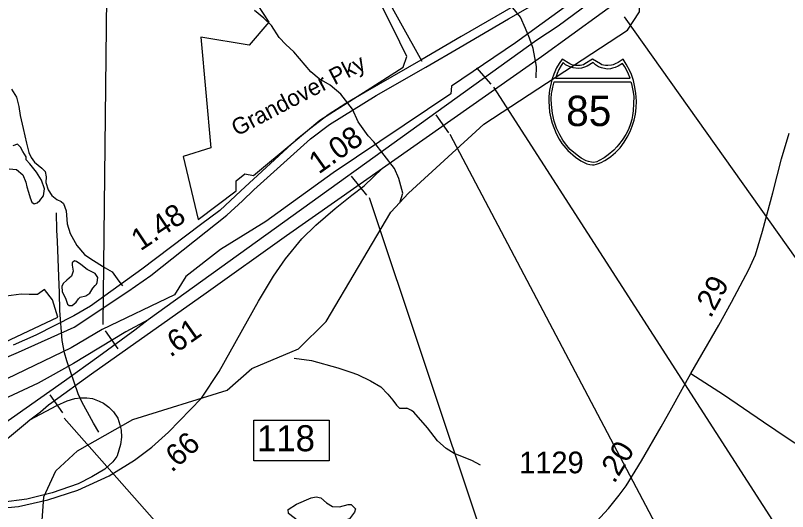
# Model space of a CAD drawing. Extents: x 1662474 to 1856135, y 779280 to 917889.
# Drawn here: x 1738952 to 1743402, y 814574 to 817434 of the extents above; entities that cross this region are included whole.
import ezdxf

# ---------------------------------------------------------------- set-up
doc = ezdxf.new("R2010")
doc.units = 0
for name, color, linetype in [('Exist Boundary Political City Limit New', 7, 'Continuous'), ('Exist Boundary Political City Limit New Hole', 7, 'Continuous'), ('Exist Hydrographic Misc Water Feature', 7, 'Continuous'), ('Exist Hydrographic Pond Under 1500 Sq Ft', 7, 'Continuous'), ('Exist Road Non-System Type 51', 7, 'Continuous'), ('Exist Road Primary Interstate Divided Center Attributed', 7, 'Continuous'), ('Exist Road Primary Interstate Interchange CELL', 7, 'Continuous'), ('Exist Road Primary Interstate Mileage Hundredths English Label', 7, 'Continuous'), ('Exist Road Primary Interstate Ramp 1 Lane Attributed', 7, 'Continuous'), ('Exist Road Primary Interstate Shield CELL', 7, 'Continuous'), ('Exist Road Primary Interstate Shield Number Label', 7, 'Continuous'), ('Exist Road Primary Interstate Structure Ovrhead Sign CELL', 7, 'Continuous'), ('Exist Road Primary NC Structure Ovrhead Sign CELL', 7, 'Continuous'), ('Exist Road Primary NC Structure Ovrhead Sign Number Label', 7, 'Continuous'), ('Exist Road Secondary Mileage Hundredths English Label', 7, 'Continuous'), ('Exist Road Secondary Mileage Tenths English Label', 7, 'Continuous'), ('Exist Road Secondary Type 51 Attributed', 7, 'Continuous'), ('Exist Road Secondary Type 51 Divided Attributed', 7, 'Continuous'), ('Exist Road Secondary Type 51 Label', 7, 'Continuous'), ('Exist Road Secondary Type 51 Number Label', 7, 'Continuous'), ('Map Preparation Boundary City Limit Buffer Line', 7, 'Continuous')]:
    doc.layers.add(name, color=color, linetype=linetype)

msp = doc.modelspace()

# ---------------------------------------------------------------- linework, layer by layer
at = {"layer": 'Exist Boundary Political City Limit New'}
for points in [[(1742669.2, 819578.2), (1742687.2, 819395.9), (1742731.2, 819160.4), (1742714.8, 819051.9), (1742685.2, 818838.4), (1742637.4, 818491), (1742691.8, 818325.6), (1742617.8, 818202.3), (1742931.1, 818124.1), (1742879.5, 818071.2), (1742548.8, 817815), (1742197.6, 817541.2), (1741834.6, 817275.1), (1741465.2, 817025.8), (1741460.4, 816982.2), (1740782.8, 816527.4), (1740395.5, 816246.8), (1740132.9, 816085.1), (1739933.6, 815929), (1739869.4, 815823.7), (1739452.1, 815623.1), (1739274.2, 815518.6), (1738740.8, 815262.4)], [(1738450.1, 815343.3), (1739195.9, 815694.5), (1739165.9, 815794.2), (1739119.4, 815854.3), (1739079.9, 815826.2), (1739031.2, 815825.4), (1738985, 815827.5), (1738782, 815801.1)]]:
    msp.add_lwpolyline(points, dxfattribs=at)
at = {"layer": 'Exist Boundary Political City Limit New Hole'}
msp.add_lwpolyline([(1740346.4, 817493.9), (1740412.2, 817394.6), (1740299.2, 817262.7), (1740020.5, 817307.6), (1740077.9, 816671.4), (1739918.5, 816621.5), (1740005.1, 816257.5), (1740224.1, 816423.4), (1740223.8, 816480.7), (1740274.2, 816521.2), (1740324.4, 816510.5), (1740552.6, 816701.4), (1740705.8, 816829.3), (1740978.8, 817002.9), (1741187.1, 817135.4), (1741208, 817197.5), (1741126.2, 817361.8), (1741002.6, 817610.1)], dxfattribs=at)
at = {"layer": 'Exist Hydrographic Misc Water Feature'}
for points in [[(1741216.8, 816408.7), (1741650.7, 816806.9), (1742479.7, 817347.9), (1742547.8, 817454.8), (1742541.8, 817714.3), (1742684.8, 817947.7), (1742794.9, 818047.2), (1742870.7, 818180.3), (1742904.8, 818310.9)], [(1741953.1, 817074.3), (1741955.6, 817140.3), (1741936.5, 817242.5), (1741915, 817302.7), (1741891.6, 817358.9), (1741862.1, 817423.1), (1741790.7, 817509.7), (1741705.2, 817574.4), (1741643.5, 817611), (1741605.6, 817639.3), (1741568, 817673.6), (1741530.3, 817723.9), (1741461.2, 817826.6), (1741352.3, 817975.5), (1741271.1, 818092.1), (1741233.8, 818156.4)], [(1741167, 816354), (1741183.6, 816409.8), (1741162.2, 816494), (1741136.8, 816552.4), (1741018.3, 816705.5), (1740984.5, 816739.9), (1740927.3, 816820.4), (1740894, 816892.7), (1740826.8, 816979.4), (1740765.3, 817032), (1740701.5, 817068.6), (1740653.9, 817109.1), (1740556.9, 817224), (1740509.4, 817266.5), (1740471.8, 817306.8), (1740428.4, 817375.3), (1740382.8, 817417.7), (1740329.1, 817462.3)], [(1737368.6, 810568.9), (1737573.6, 811106.4), (1737843.7, 812279.2), (1737911.8, 812445.2), (1738129.7, 812545.8), (1738221.6, 812668.7), (1738326.8, 813152.3), (1738534.8, 813446.8), (1738551.8, 813486.4), (1738563.1, 813539.2), (1738582.9, 813606.1), (1738657.7, 813749.6), (1739010.6, 814087), (1739087.7, 814252.8), (1739116.6, 814659.3), (1739184.7, 814808.9), (1739310.6, 814924.4), (1739628.7, 815105), (1740172.7, 815274.5), (1740314.8, 815399.7), (1740582.8, 815512.3), (1740742.7, 815669.9), (1741115.7, 816299.1), (1741216.8, 816408.7)], [(1739431.8, 815032), (1739402.3, 815084.3), (1739367, 815146.7), (1739337.5, 815203), (1739313.9, 815253.2), (1739269, 815381.7), (1739247.7, 815443.9), (1739234.1, 815490), (1739220.8, 815560.2), (1739208.5, 815732.4), (1739205.4, 815834.4), (1739202.4, 815928.5), (1739194.2, 816132.6), (1739190.9, 816196.6), (1739187.8, 816296.7)], [(1740558.2, 815459.4), (1740658, 815444.5), (1740809.8, 815403.1), (1740885.6, 815378.4), (1740923.6, 815364), (1740999, 815327.3), (1741058.7, 815292.7), (1741098.5, 815250.8), (1741127.8, 815215.6), (1741147.7, 815188.5), (1741165.3, 815171), (1741207.4, 815169.9)], [(1741632.8, 814842.2), (1741583, 814868.7), (1741481.3, 814909.6), (1741433.5, 814937.9), (1741383.9, 814982.4), (1741326.5, 815056.9), (1741247.1, 815147.5), (1741235.2, 815157.6), (1741207.4, 815169.9)]]:
    msp.add_lwpolyline(points, dxfattribs=at)
at = {"layer": 'Exist Hydrographic Pond Under 1500 Sq Ft'}
for points in [[(1739092, 816368.1), (1739113.3, 816393.6), (1739119.7, 816434), (1739102.7, 816485), (1739072.9, 816529.7), (1739034.6, 816578.6), (1739013.3, 816601.9), (1739013.3, 816619), (1738994.2, 816648.7), (1738981.4, 816674.2), (1738964.4, 816691.2), (1738936.8, 816682.7)], [(1738915.5, 816548.8), (1738958, 816546.7), (1738994.2, 816514.8), (1739011.2, 816472.3), (1739017.6, 816446.7), (1739028.2, 816414.9), (1739036.7, 816383), (1739047.4, 816357.5), (1739060.1, 816348.9), (1739077.2, 816353.2), (1739092, 816368.1)], [(1739423.2, 815895.5), (1739427.8, 815922.9), (1739412.5, 815945.8), (1739365.2, 815970.2), (1739328.5, 815999.2), (1739304.1, 816016), (1739293.4, 816019.1), (1739278.2, 816008.4), (1739278.2, 815994.7), (1739284.3, 815959.6), (1739275.1, 815930.6), (1739249.1, 815907.7), (1739227.8, 815889.4), (1739220.1, 815871), (1739221.7, 815842), (1739243, 815797.8), (1739252.2, 815770.3), (1739261.4, 815761.2), (1739279.7, 815762.7), (1739302.6, 815781), (1739314.8, 815800.8), (1739325.5, 815810), (1739357.6, 815817.6), (1739380.5, 815832.9), (1739398.8, 815861.9), (1739412.5, 815877.1), (1739420.2, 815884.8), (1739423.2, 815895.5)], [(1740669.9, 814482.4), (1740583.6, 814519.9), (1740526.1, 814564.2), (1740523.9, 814586.3), (1740572.6, 814617.2), (1740656.6, 814652.6), (1740685.4, 814659.2), (1740711.9, 814652.6), (1740745.1, 814623.9), (1740778.3, 814604), (1740820.3, 814601.8), (1740869, 814615), (1740886.7, 814615), (1740911, 814590.7), (1740906.6, 814570.8), (1740877.9, 814533.2), (1740807.1, 814506.7), (1740727.4, 814486.8), (1740694.3, 814477.9), (1740669.9, 814482.4)]]:
    msp.add_lwpolyline(points, dxfattribs=at)
at = {"layer": 'Exist Road Non-System Type 51'}
for points in [[(1740702.9, 818278.9), (1740863.5, 817936.1), (1741037.8, 817631.4), (1741293.9, 817170.8)], [(1738928.6, 817009.4), (1738958, 816962.9), (1738972.4, 816908.9), (1738980.1, 816857.4), (1738997.1, 816781.5), (1739016, 816697), (1739029.6, 816644.5), (1739042.2, 816615.1), (1739062.8, 816587.9), (1739104.1, 816553.2), (1739123.6, 816534.9), (1739129.6, 816502.8), (1739128.1, 816471), (1739140.4, 816428.8), (1739161.1, 816396.5), (1739191.1, 816372.6), (1739215.5, 816361.1), (1739229.6, 816349.5), (1739244.1, 816307.2), (1739249.6, 816232.7), (1739267.1, 816176.2), (1739305.8, 816107.2), (1739349.6, 816055), (1739387.4, 816030.1), (1739468.5, 815979.9), (1739508.6, 815955.9), (1739547.5, 815902), (1739569.2, 815874.4)]]:
    msp.add_lwpolyline(points, dxfattribs=at)
at = {"layer": 'Exist Road Primary Interstate Divided Center Attributed'}
for points in [[(1743464.6, 818504.7), (1742866.5, 817955.5), (1742079.9, 817372.3), (1741957.5, 817291.3), (1739716.4, 815678.7)], [(1741068.2, 816553.6), (1741983.5, 817197.4), (1742333.6, 817451.3), (1742867.4, 817839.8), (1742949.9, 817901.5)], [(1739035.6, 815102.3), (1739095.6, 815150), (1739143.6, 815188.9), (1739161.3, 815202.9), (1739389.9, 815368.3), (1740050.4, 815834.8), (1740513.7, 816164.8), (1741068.2, 816553.6)], [(1739834.8, 815032.6), (1740025.1, 815228), (1740126, 815381.7), (1740353.5, 815786.7), (1740438.3, 815931.4), (1740508.2, 816031.1), (1740603, 816145.9), (1740682.8, 816225.7), (1740794.4, 816321.6), (1740890.6, 816398.1), (1740962.2, 816452.5), (1741068.2, 816553.6)], [(1739716.4, 815678.7), (1739588.2, 815611.2), (1739287.2, 815428.6), (1739082.5, 815313.8), (1738850.6, 815207.7), (1738576.8, 815104), (1737851.5, 814844.8), (1737461.3, 814708.3), (1736889.4, 814502.5)], [(1739716.4, 815678.7), (1739639.9, 815619.4), (1739432.8, 815468.1), (1739235.4, 815326.1), (1738791.4, 815015.1), (1738472.8, 814779.2), (1738315.2, 814648.2)], [(1738490.4, 814628.4), (1738534.7, 814675.8), (1738813.3, 814919.8), (1739010.7, 815081.3), (1739035.6, 815102.3)], [(1738463.3, 814598), (1738640.9, 814586.9), (1738784, 814586.9), (1738969, 814604.2), (1739139.2, 814641.2), (1739311.9, 814698), (1739492, 814779.4), (1739637.5, 814870.7), (1739738.7, 814944.8), (1739834.8, 815032.6)]]:
    msp.add_lwpolyline(points, dxfattribs=at)
at = {"layer": 'Exist Road Primary Interstate Interchange CELL'}
msp.add_lwpolyline([(1740326, 815100.4), (1740760.9, 815100.4), (1740760.9, 814867.2), (1740326, 814867.2)], close=True, dxfattribs=at)
at = {"layer": 'Exist Road Primary Interstate Ramp 1 Lane Attributed'}
for points in [[(1739035.6, 815102.3), (1739191, 815186.2), (1739250.2, 815213.4), (1739294.6, 815225.7), (1739326.7, 815230.7), (1739363.7, 815230.7), (1739395.7, 815225.7), (1739435.2, 815210.9), (1739459.9, 815198.6), (1739489.5, 815176.4), (1739516.6, 815149.2), (1739541.3, 815112.2), (1739553.6, 815075.2), (1739561, 815043.1), (1739563.5, 815003.6), (1739558.5, 814961.6), (1739538.2, 814896.3)], [(1739538.2, 814896.3), (1739536.3, 814892.5), (1739514.1, 814860.4), (1739467.3, 814818.5), (1739393.3, 814774), (1739314.3, 814734.5), (1739163.8, 814682.7), (1739018.3, 814645.7), (1738870.3, 814625.9), (1738724.7, 814618.5), (1738623.6, 814618.5), (1738539.7, 814625.9), (1738490.4, 814628.4)]]:
    msp.add_lwpolyline(points, dxfattribs=at)
at = {"layer": 'Exist Road Primary Interstate Shield CELL'}
for points in [[(1742278.4, 816572.3), (1742287.9, 816573.2), (1742300.7, 816575.7), (1742313, 816579.8), (1742327.2, 816586), (1742348, 816597.6), (1742364.7, 816607.4), (1742384.1, 816620.4), (1742410.2, 816644.1), (1742436.2, 816671.5), (1742459.2, 816702.5), (1742477.5, 816731.6), (1742493.6, 816764.7), (1742507, 816795.6), (1742517.7, 816830.9), (1742524.7, 816865.2), (1742528.3, 816900.9), (1742530.7, 816940.5), (1742528, 816985), (1742520.2, 817030.6), (1742513, 817058.9), (1742501.9, 817092.8), (1742492.9, 817114.5), (1742472.1, 817153), (1742453.4, 817182.6), (1742426.1, 817163.4), (1742408.4, 817154), (1742397.5, 817149.1), (1742386.4, 817146.9), (1742365.9, 817144.4), (1742353, 817145), (1742341, 817147.7), (1742330.9, 817149.9), (1742322.7, 817154), (1742278.4, 817182.6), (1742234.2, 817154), (1742224.9, 817149.7), (1742215.4, 817147.7), (1742206.2, 817145.2), (1742191.1, 817144.4), (1742179.5, 817144.8), (1742167.7, 817146.9), (1742158.3, 817148.9), (1742147.8, 817154), (1742102.6, 817182.6), (1742084.9, 817156.8), (1742070.4, 817131.4), (1742055.1, 817095.5), (1742045.6, 817067.7), (1742038.7, 817044.8), (1742030.4, 817002.8), (1742026.1, 816966.3), (1742025.3, 816940.5), (1742030.1, 816875.9), (1742037.1, 816841.6), (1742044.3, 816813.8), (1742068.2, 816753.8), (1742086.1, 816720.1), (1742101.5, 816696), (1742123.1, 816668.8), (1742134.8, 816655.8), (1742179.6, 816616.7), (1742209.6, 816596.2), (1742233.5, 816583.3), (1742244.7, 816579.1), (1742262.3, 816574.2)], [(1742108, 817161.8), (1742097, 817144.9), (1742084.3, 817122.1), (1742074.2, 817098.4), (1742063.8, 817072.2), (1742495.4, 817072.1), (1742485.4, 817094.5), (1742474.6, 817117), (1742463.3, 817137.6), (1742449.6, 817157.5), (1742425.4, 817142.2), (1742407.8, 817133.9), (1742393.6, 817129), (1742381.6, 817126.3), (1742363, 817124.8), (1742354.7, 817125.3), (1742328.8, 817131.2), (1742311.2, 817138.4), (1742294.5, 817149.5), (1742281, 817162.3), (1742246.8, 817141.6), (1742231.7, 817134.9), (1742214.2, 817130.4), (1742195.1, 817128), (1742165.7, 817131.2), (1742142.6, 817139.2), (1742122.7, 817149.5)], [(1742498, 817050.8), (1742502.6, 817038.6), (1742508.9, 817011.5), (1742512.3, 816990.7), (1742515.7, 816966.7), (1742514.5, 816925.6), (1742512.5, 816883), (1742508.6, 816857.8), (1742503.4, 816834.8), (1742496.2, 816809.4), (1742484.7, 816775.6), (1742468.8, 816746.9), (1742448.9, 816715.1), (1742427.4, 816687.2), (1742418.1, 816675.6), (1742400.4, 816657), (1742368.2, 816631.1), (1742344.6, 816613.5), (1742316.5, 816596.9), (1742302.2, 816590.5), (1742285.5, 816587), (1742271.8, 816588), (1742255.2, 816592.4), (1742241.7, 816596.1), (1742212.3, 816612), (1742188.4, 816627.9), (1742148.7, 816660.6), (1742127.2, 816685.7), (1742107.1, 816715.1), (1742089.3, 816745.2), (1742070.2, 816784.8), (1742056.8, 816824.7), (1742047, 816867.8), (1742040.4, 816920.4), (1742039.6, 816952.5), (1742041.6, 816983.4), (1742044.5, 816999.5), (1742048.4, 817019.6), (1742056.3, 817050.6)]]:
    msp.add_lwpolyline(points, close=True, dxfattribs=at)
at = {"layer": 'Exist Road Primary Interstate Structure Ovrhead Sign CELL'}
for p, q in [((1739458.5, 815653.2), (1739489.5, 818633.1)), ((1741375.5, 816860.6), (1741448.4, 816757.2)), ((1740887.2, 816506.6), (1740974.9, 816398.6)), ((1740991.4, 816384.2), (1742615.7, 811520.5)), ((1739468.5, 815615.5), (1739543, 815513.2)), ((1739149.6, 815247.1), (1739223.1, 815144.2))]:
    msp.add_line(p, q, dxfattribs=at)
msp.add_lwpolyline([(1739232.6, 815113.3), (1740274.9, 813933.9), (1741378.5, 811901.2)], dxfattribs=at)
at = {"layer": 'Exist Road Primary NC Structure Ovrhead Sign CELL'}
msp.add_line((1741608.7, 817132.3), (1741692.2, 817037.4), dxfattribs=at)
at = {"layer": 'Exist Road Primary NC Structure Ovrhead Sign Number Label'}
for p, q in [((1742459.1, 817425.9), (1746274.4, 812057.5)), ((1741706.1, 817019.9), (1744613.1, 812506.9)), ((1741456.2, 816749.5), (1743391.3, 813081))]:
    msp.add_line(p, q, dxfattribs=at)
at = {"layer": 'Exist Road Secondary Type 51 Attributed'}
for points in [[(1742843.5, 815370.4), (1743006.3, 815648.7), (1743077.9, 815780.9), (1743179.1, 815968.6), (1743216.3, 816053.4), (1743258, 816190), (1743317.5, 816411.3), (1743367.2, 816607), (1743411.7, 816756)], [(1742256.2, 814468.3), (1742369.4, 814592.5), (1742430.8, 814668.5), (1742470.9, 814722.5), (1742559.3, 814867.1), (1742672.9, 815062.9), (1742735, 815173.2), (1742843.5, 815370.4)], [(1742843.5, 815370.4), (1743032.4, 815248.7), (1743262.6, 815091.6), (1743405.8, 814996.2), (1743514.1, 814924), (1743737.7, 814768.6), (1743873.2, 814672.1), (1743956.7, 814612.8), (1744073.6, 814533)]]:
    msp.add_lwpolyline(points, dxfattribs=at)
at = {"layer": 'Exist Road Secondary Type 51 Divided Attributed'}
for points in [[(1738111.9, 815124.3), (1738969.6, 815494), (1739289.7, 815637.1), (1739598.9, 815842.3), (1739731.7, 815934.4), (1740171, 816282.2), (1740261.4, 816364.9), (1740326.3, 816428.6), (1740652.3, 816722.1), (1740761.2, 816804.7), (1741031, 816972.4), (1741317.4, 817134.8), (1741514, 817250.5), (1741793, 817413.5), (1741986.1, 817526.3), (1742107.8, 817598.9), (1742181, 817644.4), (1742247.7, 817699.3), (1742309.7, 817760.7), (1742364.9, 817825.1), (1742405.6, 817883.5), (1742447.6, 817945.5), (1742496.3, 818041.8), (1742547.4, 818198.8)], [(1742501.9, 818215.4), (1742453.8, 818058.9), (1742402.1, 817961.5), (1742345.4, 817877.6), (1742315.9, 817839.8), (1742271.9, 817790.2), (1742196.9, 817722.9), (1742096.5, 817649.1), (1741871, 817514.5), (1741521.1, 817312), (1741288.8, 817175.6), (1740967.3, 816990.7), (1740856.9, 816927), (1740754.7, 816860.3), (1740654, 816784.7), (1740567.8, 816715), (1740250.8, 816422.1), (1740129.4, 816309.9), (1740019.3, 816226.1), (1739680.6, 815970.5), (1739384.9, 815758.3), (1739289.2, 815703.1), (1739070.1, 815590.4), (1738938.7, 815533)]]:
    msp.add_lwpolyline(points, dxfattribs=at)
at = {"layer": 'Map Preparation Boundary City Limit Buffer Line'}
for points in [[(1742669.2, 819578.2), (1742687.2, 819395.9), (1742731.2, 819160.4), (1742714.8, 819051.9), (1742685.2, 818838.4), (1742637.4, 818491), (1742691.8, 818325.6), (1742617.8, 818202.3), (1742931.1, 818124.1), (1742879.5, 818071.2), (1742548.8, 817815), (1742197.6, 817541.2), (1741834.6, 817275.1), (1741465.2, 817025.8), (1741460.4, 816982.2), (1740782.8, 816527.4), (1740395.5, 816246.8), (1740132.9, 816085.1), (1739933.6, 815929), (1739869.4, 815823.7), (1739452.1, 815623.1), (1739274.2, 815518.6), (1738740.8, 815262.4)], [(1740346.4, 817493.9), (1740412.2, 817394.6), (1740299.2, 817262.7), (1740020.5, 817307.6), (1740077.9, 816671.4), (1739918.5, 816621.5), (1740005.1, 816257.5), (1740224.1, 816423.4), (1740223.8, 816480.7), (1740274.2, 816521.2), (1740324.4, 816510.5), (1740552.6, 816701.4), (1740705.8, 816829.3), (1740978.8, 817002.9), (1741187.1, 817135.4), (1741208, 817197.5), (1741126.2, 817361.8), (1741002.6, 817610.1)], [(1738450.1, 815343.3), (1739195.9, 815694.5), (1739165.9, 815794.2), (1739119.4, 815854.3), (1739079.9, 815826.2), (1739031.2, 815825.4), (1738985, 815827.5), (1738782, 815801.1)]]:
    msp.add_lwpolyline(points, dxfattribs=at)

# ---------------------------------------------------------------- texts
at = {"layer": 'Exist Road Primary Interstate Interchange CELL'}
msp.add_text('118', height=150, dxfattribs=at).set_placement((1740343.6, 814922.1))
at = {"layer": 'Exist Road Primary Interstate Mileage Hundredths English Label'}
for s, rotation, p in [('1.08', 35.2284, (1740699.8, 816516.1)), ('.61', 35.2284, (1739844.8, 815460.1)), ('.66', 42.4255, (1739853.5, 814795.7))]:
    msp.add_text(s, height=125, rotation=rotation, dxfattribs=at).set_placement(p)
at = {"layer": 'Exist Road Primary Interstate Shield Number Label'}
msp.add_text('85', height=175, dxfattribs=at).set_placement((1742125.6, 816796.1))
at = {"layer": 'Exist Road Secondary Mileage Hundredths English Label'}
for s, rotation, p in [('.29', 61.6793, (1742958.3, 815684.1)), ('.20', 58.5704, (1742403, 814731.2))]:
    msp.add_text(s, height=125, rotation=rotation, dxfattribs=at).set_placement(p)
at = {"layer": 'Exist Road Secondary Mileage Tenths English Label'}
msp.add_text('1.48', height=125, rotation=33.6808, dxfattribs=at).set_placement((1739672.7, 816073.4))
at = {"layer": 'Exist Road Secondary Type 51 Label'}
msp.add_text('Grandover Pky', height=95, rotation=27.6605, dxfattribs=at).set_placement((1740228.3, 816735.7))
at = {"layer": 'Exist Road Secondary Type 51 Number Label'}
msp.add_text('1129', height=125, dxfattribs=at).set_placement((1741855, 814794.9))

doc.saveas('drawing.dxf')
